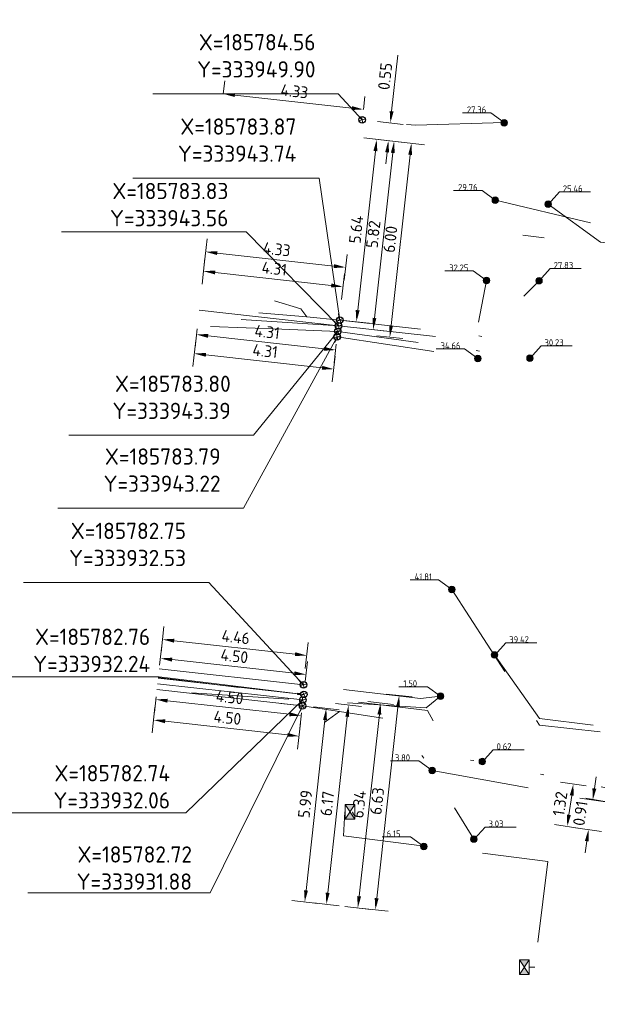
# Model space of a CAD drawing. Header units: inches. Extents: x 0 to 191500, y 0 to 342750.
# Tile 308 of 547: x 185774 to 185792, y 333923 to 333953. Entities that reach past the tile are written whole.
import ezdxf

# ---------------------------------------------------------------- set-up
doc = ezdxf.new("R2010")
doc.units = ezdxf.units.IN
doc.header["$MEASUREMENT"] = 0
for name, pattern in [('RI-HWA_HUISAANSLUITING', [4.8, 3, -1.8]), ('RI-HWA_KOLKAANSLUITING', [4.3, 2.5, -1.8]), ('RI-VWA_HUISAANSLUITING', [6.1, 2.5, -1.8, 0, -1.8])]:
    doc.linetypes.add(name, pattern=pattern)
doc.layers.get('0').update_dxf_attribs({"lineweight": 20})
doc.layers.get('DefPoints').update_dxf_attribs({"lineweight": 20})
for name, color, linetype, lineweight in [('ECW', 150, 'Continuous', 20), ('N-WE-RI-HWA-MAATVOERING-T25', 151, 'Continuous', 20), ('N-WE-RI-HWA_HUISAANSLUITING_PVC_160-G', 150, 'RI-HWA_HUISAANSLUITING', 20), ('N-WE-RI-HWA_KOLK-S', 150, 'Continuous', 20), ('N-WE-RI-HWA_KOLKAANSLUITING_PVC_160-G', 150, 'RI-HWA_KOLKAANSLUITING', 20), ('N-WE-RI-HWA_RIOOLPUT_ONTSTOPPINGSPUT-G', 150, 'Continuous', 20), ('N-WE-RI-INLAAT', 7, 'Continuous', 20), ('N-WE-RI-VWA-MAATVOERING-T25', 30, 'Continuous', 20), ('N-WE-RI-VWA_HUISAANSLUITING_PVC_160-G', 20, 'RI-VWA_HUISAANSLUITING', 20), ('N-WE-RI-VWA_RIOOLPUT_ONTSTOPPINGSPUT-G', 30, 'Continuous', 20), ('Tekst algemeen', 7, 'Continuous', 20)]:
    doc.layers.add(name, color=color, linetype=linetype, lineweight=lineweight)
doc.styles.add('NLCS-ISO', font='txt')
doc.styles.add('NLCS-ISO-M200-T18', font='txt', dxfattribs={"height": 0.36})
doc.styles.add('NLCS-ISO-M200-T25', font='txt', dxfattribs={"height": 0.5})
doc.dimstyles.new('NLCS-M200-T18-PIJL_L2_H1', dxfattribs={"dimscale": 0.2, "dimtxt": 2.5, "dimasz": 1.8, "dimexe": 2, "dimexo": 2, "dimgap": 0.7, "dimtad": 1, "dimzin": 0, "dimdsep": 46, "dimtxsty": 'NLCS-ISO-M200-T18', "dimcen": 0, "dimdle": 2, "dimclrd": 256, "dimclre": 256, "dimclrt": 256, "dimadec": 1, "dimazin": 0, "dimtfac": 1, "dimtdec": 3, "dimtofl": 0, "dimtmove": 0, "dimatfit": 3, "dimfxl": 2, "dimfxlon": 1, "dimtfillclr": 256, "dimtolj": 1, "dimtzin": 0, "dimlwd": -1, "dimlwe": -1, "dimarcsym": 0})
doc.dimstyles.new('NLCS-M200-T25-OPENBOL_L0_H0', dxfattribs={"dimscale": 0.2, "dimtxt": 2.5, "dimasz": 1, "dimexe": 2, "dimexo": 0, "dimgap": 0.5, "dimtad": 1, "dimdec": 0, "dimzin": 0, "dimdsep": 46, "dimtxsty": 'NLCS-ISO-M200-T25', "dimblk": 'DOTBLANK', "dimcen": 2, "dimclrd": 256, "dimclre": 256, "dimclrt": 256, "dimadec": 0, "dimazin": 0, "dimtp": 1, "dimtm": 1, "dimtfac": 1, "dimtix": 1, "dimtofl": 0, "dimtmove": 1, "dimatfit": 3, "dimldrblk": 'DOTBLANK', "dimfxl": 1, "dimfxlon": 1, "dimtvp": 0.5, "dimtolj": 1, "dimtzin": 0, "dimlwd": -1, "dimlwe": -1, "dimarcsym": 0})
picture_1 = doc.add_image_def('image1.ecw', size_in_pixel=(220000, 285000))

# ---------------------------------------------------------------- blocks, each defined once
blk = doc.blocks.new('N-SRI-KOLK_STRAAT_450X300-SO')
h = blk.add_hatch(color=256)
h.dxf.hatch_style = 1
h.paths.add_polyline_path([(0, 0.75), (-1.125, 1.5), (-1.125, 0)])
h.paths.add_polyline_path([(1.125, 1.5), (0, 0.75), (1.125, 0)])
for p, q in [((-1.125, 0), (1.125, 1.5)), ((1.125, 0), (-1.125, 1.5))]:
    blk.add_line(p, q)
at = {"flags": 128}
blk.add_lwpolyline([(-1.125, 0), (1.125, 0), (1.125, 1.5), (-1.125, 1.5)], close=True, dxfattribs=at)
blk = doc.blocks.new('A$C546E0626')
at = {"layer": 'N-WE-RI-HWA_KOLK-S', "xscale": 0.2, "yscale": 0.2, "zscale": 0.2, "rotation": 270}
blk.add_blockref('N-SRI-KOLK_STRAAT_450X300-SO', (0, 0.225, 53.073), dxfattribs=at)
blk = doc.blocks.new('A$C44EA2509')
at = {"layer": 'N-WE-RI-HWA_KOLK-S', "xscale": 0.2, "yscale": 0.2, "zscale": 0.2, "rotation": 270}
blk.add_blockref('N-SRI-KOLK_STRAAT_450X300-SO', (0, 0.225, 53.073), dxfattribs=at)
blk = doc.blocks.new('_DotBlank')
at = {"color": 0, "linetype": 'ByBlock', "lineweight": -2}
blk.add_line((-0.5, 0), (-1, 0), dxfattribs=at)
blk.add_circle((0, 0), 0.5, dxfattribs=at)
blk = doc.blocks.new('*D3943')
at = {"layer": 'DefPoints', "color": 0, "transparency": 16777216}
for p in [(185780.285, 333950.697), (185780.25, 333950.376), (185784.558, 333949.897)]:
    blk.add_point(p, dxfattribs=at)
at = {"layer": 'N-WE-RI-HWA-MAATVOERING-T25', "transparency": 16777216}
for p, q in [((185780.285, 333950.697), (185780.33, 333951.095)), ((185784.236, 333950.258), (185780.643, 333950.657)), ((185784.594, 333950.218), (185784.638, 333950.615))]:
    blk.add_line(p, q, dxfattribs=at)
for points in [[(185780.65, 333950.717), (185780.637, 333950.598), (185780.285, 333950.697)], [(185784.243, 333950.317), (185784.229, 333950.198), (185784.594, 333950.218)]]:
    blk.add_solid(points, dxfattribs=at)
at = {"layer": 'N-WE-RI-HWA-MAATVOERING-T25', "transparency": 16777216, "insert": (185782.475, 333950.776), "char_height": 0.36, "attachment_point": 5, "rotation": 353.6524, "style": 'NLCS-ISO-M200-T18'}
blk.add_mtext('\\A1;4.33', dxfattribs=at)
blk = doc.blocks.new('*D3944')
at = {"layer": 'DefPoints', "color": 0, "transparency": 16777216}
for p in [(185780.25, 333950.376), (185780.189, 333949.831), (185785.423, 333949.801)]:
    blk.add_point(p, dxfattribs=at)
at = {"layer": 'N-WE-RI-HWA-MAATVOERING-T25', "transparency": 16777216}
for p, q in [((185785.462, 333950.159), (185785.654, 333951.885)), ((185785.025, 333949.845), (185785.82, 333949.757)), ((185784.964, 333949.3), (185785.759, 333949.211)), ((185785.322, 333948.898), (185785.282, 333948.54))]:
    blk.add_line(p, q, dxfattribs=at)
for points in [[(185785.403, 333950.165), (185785.522, 333950.152), (185785.423, 333949.801)], [(185785.262, 333948.904), (185785.382, 333948.891), (185785.362, 333949.256)]]:
    blk.add_solid(points, dxfattribs=at)
at = {"layer": 'N-WE-RI-HWA-MAATVOERING-T25', "transparency": 16777216, "insert": (185785.26, 333951.236), "char_height": 0.36, "attachment_point": 5, "rotation": 83.6524, "style": 'NLCS-ISO-M200-T18'}
blk.add_mtext('\\A1;0.55', dxfattribs=at)
blk = doc.blocks.new('*D3949')
at = {"layer": 'DefPoints', "color": 0, "transparency": 16777216}
for p in [(185779.745, 333945.84), (185779.565, 333944.222), (185783.867, 333943.743)]:
    blk.add_point(p, dxfattribs=at)
at = {"layer": 'N-WE-RI-VWA-MAATVOERING-T25', "transparency": 16777216}
for p, q in [((185779.701, 333945.443), (185779.789, 333946.238)), ((185783.689, 333945.402), (185780.103, 333945.801)), ((185784.003, 333944.964), (185784.091, 333945.759))]:
    blk.add_line(p, q, dxfattribs=at)
for points in [[(185780.11, 333945.86), (185780.096, 333945.741), (185779.745, 333945.84)], [(185783.696, 333945.461), (185783.683, 333945.342), (185784.047, 333945.362)]]:
    blk.add_solid(points, dxfattribs=at)
at = {"layer": 'N-WE-RI-VWA-MAATVOERING-T25', "transparency": 16777216, "insert": (185781.931, 333945.919), "char_height": 0.36, "attachment_point": 5, "rotation": 353.6524, "style": 'NLCS-ISO-M200-T18'}
blk.add_mtext('\\A1;4.33', dxfattribs=at)
blk = doc.blocks.new('*D3950')
at = {"layer": 'DefPoints', "color": 0, "transparency": 16777216}
for p in [(185779.679, 333945.244), (185779.545, 333944.042), (185783.831, 333943.565)]:
    blk.add_point(p, dxfattribs=at)
at = {"layer": 'N-WE-RI-HWA-MAATVOERING-T25', "transparency": 16777216}
for p, q in [((185779.635, 333944.847), (185779.723, 333945.642)), ((185783.607, 333944.807), (185780.037, 333945.204)), ((185783.921, 333944.37), (185784.009, 333945.165))]:
    blk.add_line(p, q, dxfattribs=at)
for points in [[(185780.043, 333945.264), (185780.03, 333945.145), (185779.679, 333945.244)], [(185783.614, 333944.867), (185783.6, 333944.748), (185783.965, 333944.767)]]:
    blk.add_solid(points, dxfattribs=at)
at = {"layer": 'N-WE-RI-HWA-MAATVOERING-T25', "transparency": 16777216, "insert": (185781.857, 333945.324), "char_height": 0.36, "attachment_point": 5, "rotation": 353.6524, "style": 'NLCS-ISO-M200-T18'}
blk.add_mtext('\\A1;4.31', dxfattribs=at)
blk = doc.blocks.new('*D3951')
at = {"layer": 'DefPoints', "color": 0, "transparency": 16777216}
for p in [(185779.526, 333943.87), (185779.462, 333943.296), (185783.805, 333943.394)]:
    blk.add_point(p, dxfattribs=at)
at = {"layer": 'N-WE-RI-VWA-MAATVOERING-T25', "transparency": 16777216}
for p, q in [((185779.482, 333943.473), (185779.418, 333942.898)), ((185783.383, 333942.859), (185779.82, 333943.256)), ((185783.761, 333942.996), (185783.697, 333942.422))]:
    blk.add_line(p, q, dxfattribs=at)
for points in [[(185779.826, 333943.316), (185779.813, 333943.196), (185779.462, 333943.296)], [(185783.39, 333942.919), (185783.377, 333942.8), (185783.741, 333942.82)]]:
    blk.add_solid(points, dxfattribs=at)
at = {"layer": 'N-WE-RI-VWA-MAATVOERING-T25', "transparency": 16777216, "insert": (185781.637, 333943.376), "char_height": 0.36, "attachment_point": 5, "rotation": 353.6478, "style": 'NLCS-ISO-M200-T18'}
blk.add_mtext('\\A1;4.31', dxfattribs=at)
blk = doc.blocks.new('*D3952')
at = {"layer": 'DefPoints', "color": 0, "transparency": 16777216}
for p in [(185779.507, 333943.702), (185783.79, 333943.225), (185779.397, 333942.712)]:
    blk.add_point(p, dxfattribs=at)
at = {"layer": 'N-WE-RI-HWA-MAATVOERING-T25', "transparency": 16777216}
for p, q in [((185779.441, 333943.11), (185779.353, 333942.314)), ((185783.322, 333942.275), (185779.755, 333942.672)), ((185783.724, 333942.633), (185783.636, 333941.838))]:
    blk.add_line(p, q, dxfattribs=at)
for points in [[(185779.761, 333942.732), (185779.748, 333942.613), (185779.397, 333942.712)], [(185783.329, 333942.335), (185783.315, 333942.215), (185783.68, 333942.235)]]:
    blk.add_solid(points, dxfattribs=at)
at = {"layer": 'N-WE-RI-HWA-MAATVOERING-T25', "transparency": 16777216, "insert": (185781.574, 333942.792), "char_height": 0.36, "attachment_point": 5, "rotation": 353.6478, "style": 'NLCS-ISO-M200-T18'}
blk.add_mtext('\\A1;4.31', dxfattribs=at)
blk = doc.blocks.new('*D3953')
at = {"layer": 'DefPoints', "color": 0, "transparency": 16777216}
for p in [(185780.189, 333949.831), (185779.565, 333944.222), (185784.378, 333943.686)]:
    blk.add_point(p, dxfattribs=at)
at = {"layer": 'N-WE-RI-VWA-MAATVOERING-T25', "transparency": 16777216}
for p, q in [((185784.605, 333949.34), (185785.4, 333949.251)), ((185784.962, 333948.938), (185784.418, 333944.044)), ((185783.981, 333943.73), (185784.776, 333943.642))]:
    blk.add_line(p, q, dxfattribs=at)
for points in [[(185784.903, 333948.944), (185785.022, 333948.931), (185785.002, 333949.296)], [(185784.358, 333944.051), (185784.478, 333944.037), (185784.378, 333943.686)]]:
    blk.add_solid(points, dxfattribs=at)
at = {"layer": 'N-WE-RI-VWA-MAATVOERING-T25', "transparency": 16777216, "insert": (185784.372, 333946.526), "char_height": 0.36, "attachment_point": 5, "rotation": 83.6524, "style": 'NLCS-ISO-M200-T18'}
blk.add_mtext('\\A1;5.64', dxfattribs=at)
blk = doc.blocks.new('*D3954')
at = {"layer": 'DefPoints', "color": 0, "transparency": 16777216}
for p in [(185780.189, 333949.831), (185779.526, 333943.87), (185785.406, 333943.216)]:
    blk.add_point(p, dxfattribs=at)
at = {"layer": 'N-WE-RI-VWA-MAATVOERING-T25', "transparency": 16777216}
for p, q in [((185785.672, 333949.221), (185786.467, 333949.133)), ((185786.03, 333948.819), (185785.446, 333943.574)), ((185785.009, 333943.26), (185785.804, 333943.172))]:
    blk.add_line(p, q, dxfattribs=at)
for points in [[(185785.97, 333948.826), (185786.089, 333948.812), (185786.069, 333949.177)], [(185785.386, 333943.581), (185785.506, 333943.567), (185785.406, 333943.216)]]:
    blk.add_solid(points, dxfattribs=at)
at = {"layer": 'N-WE-RI-VWA-MAATVOERING-T25', "transparency": 16777216, "insert": (185785.419, 333946.226), "char_height": 0.36, "attachment_point": 5, "rotation": 83.6524, "style": 'NLCS-ISO-M200-T18'}
blk.add_mtext('\\A1;6.00', dxfattribs=at)
blk = doc.blocks.new('*D3955')
at = {"layer": 'DefPoints', "color": 0, "transparency": 16777216}
for p in [(185780.189, 333949.831), (185779.545, 333944.042), (185784.893, 333943.447)]:
    blk.add_point(p, dxfattribs=at)
at = {"layer": 'N-WE-RI-HWA-MAATVOERING-T25', "transparency": 16777216}
for p, q in [((185785.14, 333949.28), (185785.935, 333949.192)), ((185785.497, 333948.878), (185784.933, 333943.805)), ((185784.496, 333943.491), (185785.291, 333943.403))]:
    blk.add_line(p, q, dxfattribs=at)
for points in [[(185785.438, 333948.885), (185785.557, 333948.872), (185785.537, 333949.236)], [(185784.873, 333943.811), (185784.993, 333943.798), (185784.893, 333943.447)]]:
    blk.add_solid(points, dxfattribs=at)
at = {"layer": 'N-WE-RI-HWA-MAATVOERING-T25', "transparency": 16777216, "insert": (185784.897, 333946.378), "char_height": 0.36, "attachment_point": 5, "rotation": 83.6524, "style": 'NLCS-ISO-M200-T18'}
blk.add_mtext('\\A1;5.82', dxfattribs=at)
blk = doc.blocks.new('*D3960')
at = {"layer": 'DefPoints', "color": 0, "transparency": 16777216}
for p in [(185778.419, 333933.925), (185778.319, 333933.022), (185782.75, 333932.529)]:
    blk.add_point(p, dxfattribs=at)
at = {"layer": 'N-WE-RI-HWA-MAATVOERING-T25', "transparency": 16777216}
for p, q in [((185778.375, 333933.528), (185778.464, 333934.323)), ((185782.493, 333933.472), (185778.777, 333933.885)), ((185782.806, 333933.035), (185782.895, 333933.83))]:
    blk.add_line(p, q, dxfattribs=at)
for points in [[(185778.784, 333933.945), (185778.771, 333933.826), (185778.419, 333933.925)], [(185782.499, 333933.532), (185782.486, 333933.413), (185782.851, 333933.432)]]:
    blk.add_solid(points, dxfattribs=at)
at = {"layer": 'N-WE-RI-HWA-MAATVOERING-T25', "transparency": 16777216, "insert": (185780.67, 333933.997), "char_height": 0.36, "attachment_point": 5, "rotation": 353.6565, "style": 'NLCS-ISO-M200-T18'}
blk.add_mtext('\\A1;4.46', dxfattribs=at)
blk = doc.blocks.new('*D3961')
at = {"layer": 'DefPoints', "color": 0, "transparency": 16777216}
for p in [(185778.355, 333933.343), (185778.287, 333932.733), (185782.762, 333932.235)]:
    blk.add_point(p, dxfattribs=at)
at = {"layer": 'N-WE-RI-VWA-MAATVOERING-T25', "transparency": 16777216}
for p, q in [((185778.331, 333933.13), (185778.399, 333933.741)), ((185782.472, 333932.885), (185778.713, 333933.303)), ((185782.806, 333932.633), (185782.874, 333933.243))]:
    blk.add_line(p, q, dxfattribs=at)
for points in [[(185778.719, 333933.363), (185778.706, 333933.244), (185778.355, 333933.343)], [(185782.478, 333932.945), (185782.465, 333932.826), (185782.83, 333932.846)]]:
    blk.add_solid(points, dxfattribs=at)
at = {"layer": 'N-WE-RI-VWA-MAATVOERING-T25', "transparency": 16777216, "insert": (185780.628, 333933.412), "char_height": 0.36, "attachment_point": 5, "rotation": 353.6565, "style": 'NLCS-ISO-M200-T18'}
blk.add_mtext('\\A1;4.50', dxfattribs=at)
blk = doc.blocks.new('*D3962')
at = {"layer": 'DefPoints', "color": 0, "transparency": 16777216}
for p in [(185778.268, 333932.561), (185778.214, 333932.08), (185782.736, 333932.064)]:
    blk.add_point(p, dxfattribs=at)
at = {"layer": 'N-WE-RI-HWA-MAATVOERING-T25', "transparency": 16777216}
for p, q in [((185778.224, 333932.163), (185778.17, 333931.682)), ((185782.324, 333931.623), (185778.572, 333932.04)), ((185782.691, 333931.666), (185782.638, 333931.186))]:
    blk.add_line(p, q, dxfattribs=at)
for points in [[(185778.579, 333932.1), (185778.565, 333931.98), (185778.214, 333932.08)], [(185782.331, 333931.683), (185782.318, 333931.563), (185782.682, 333931.583)]]:
    blk.add_solid(points, dxfattribs=at)
at = {"layer": 'N-WE-RI-HWA-MAATVOERING-T25', "transparency": 16777216, "insert": (185780.484, 333932.149), "char_height": 0.36, "attachment_point": 5, "rotation": 353.6565, "style": 'NLCS-ISO-M200-T18'}
blk.add_mtext('\\A1;4.50', dxfattribs=at)
blk = doc.blocks.new('*D3963')
at = {"layer": 'DefPoints', "color": 0, "transparency": 16777216}
for p in [(185778.248, 333932.385), (185782.721, 333931.887), (185778.144, 333931.448)]:
    blk.add_point(p, dxfattribs=at)
at = {"layer": 'N-WE-RI-VWA-MAATVOERING-T25', "transparency": 16777216}
for p, q in [((185778.188, 333931.846), (185778.1, 333931.05)), ((185782.259, 333930.99), (185778.502, 333931.408)), ((185782.661, 333931.348), (185782.573, 333930.553))]:
    blk.add_line(p, q, dxfattribs=at)
for points in [[(185778.508, 333931.468), (185778.495, 333931.349), (185778.144, 333931.448)], [(185782.266, 333931.05), (185782.253, 333930.931), (185782.617, 333930.95)]]:
    blk.add_solid(points, dxfattribs=at)
at = {"layer": 'N-WE-RI-VWA-MAATVOERING-T25', "transparency": 16777216, "insert": (185780.416, 333931.517), "char_height": 0.36, "attachment_point": 5, "rotation": 353.6524, "style": 'NLCS-ISO-M200-T18'}
blk.add_mtext('\\A1;4.50', dxfattribs=at)
blk = doc.blocks.new('*D3964')
at = {"layer": 'DefPoints', "color": 0, "transparency": 16777216}
for p in [(185778.248, 333932.385), (185783.453, 333931.806), (185777.586, 333926.432)]:
    blk.add_point(p, dxfattribs=at)
at = {"layer": 'N-WE-RI-VWA-MAATVOERING-T25', "transparency": 16777216}
for p, q in [((185783.056, 333931.85), (185783.851, 333931.761)), ((185782.831, 333926.211), (185783.413, 333931.448)), ((185782.393, 333925.897), (185783.189, 333925.809))]:
    blk.add_line(p, q, dxfattribs=at)
for points in [[(185783.354, 333931.454), (185783.473, 333931.441), (185783.453, 333931.806)], [(185782.771, 333926.217), (185782.89, 333926.204), (185782.791, 333925.853)]]:
    blk.add_solid(points, dxfattribs=at)
at = {"layer": 'N-WE-RI-VWA-MAATVOERING-T25', "transparency": 16777216, "insert": (185782.804, 333928.865), "char_height": 0.36, "attachment_point": 5, "rotation": 83.6524, "style": 'NLCS-ISO-M200-T18'}
blk.add_mtext('\\A1;5.99', dxfattribs=at)
blk = doc.blocks.new('*D3965')
at = {"layer": 'DefPoints', "color": 0, "transparency": 16777216}
for p in [(185778.268, 333932.561), (185784.138, 333931.908), (185777.586, 333926.432)]:
    blk.add_point(p, dxfattribs=at)
at = {"layer": 'N-WE-RI-HWA-MAATVOERING-T25', "transparency": 16777216}
for p, q in [((185783.74, 333931.952), (185784.535, 333931.863)), ((185783.496, 333926.137), (185784.098, 333931.55)), ((185783.058, 333925.823), (185783.853, 333925.735))]:
    blk.add_line(p, q, dxfattribs=at)
for points in [[(185784.038, 333931.556), (185784.157, 333931.543), (185784.138, 333931.908)], [(185783.436, 333926.143), (185783.555, 333926.13), (185783.456, 333925.779)]]:
    blk.add_solid(points, dxfattribs=at)
at = {"layer": 'N-WE-RI-HWA-MAATVOERING-T25', "transparency": 16777216, "insert": (185783.479, 333928.879), "char_height": 0.36, "attachment_point": 5, "rotation": 83.6525, "style": 'NLCS-ISO-M200-T18'}
blk.add_mtext('\\A1;6.17', dxfattribs=at)
blk = doc.blocks.new('*D3966')
at = {"layer": 'DefPoints', "color": 0, "transparency": 16777216}
for p in [(185778.287, 333932.733), (185785.123, 333931.972), (185777.586, 333926.432)]:
    blk.add_point(p, dxfattribs=at)
at = {"layer": 'N-WE-RI-VWA-MAATVOERING-T25', "transparency": 16777216}
for p, q in [((185784.726, 333932.017), (185785.521, 333931.928)), ((185784.462, 333926.029), (185785.084, 333931.615)), ((185784.025, 333925.716), (185784.82, 333925.627))]:
    blk.add_line(p, q, dxfattribs=at)
for points in [[(185785.024, 333931.621), (185785.143, 333931.608), (185785.123, 333931.972)], [(185784.403, 333926.036), (185784.522, 333926.023), (185784.423, 333925.672)]]:
    blk.add_solid(points, dxfattribs=at)
at = {"layer": 'N-WE-RI-VWA-MAATVOERING-T25', "transparency": 16777216, "insert": (185784.455, 333928.857), "char_height": 0.36, "attachment_point": 5, "rotation": 83.6526, "style": 'NLCS-ISO-M200-T18'}
blk.add_mtext('\\A1;6.34', dxfattribs=at)
blk = doc.blocks.new('*D3967')
at = {"layer": 'DefPoints', "color": 0, "transparency": 16777216}
for p in [(185778.319, 333933.022), (185785.695, 333932.202), (185777.586, 333926.432)]:
    blk.add_point(p, dxfattribs=at)
at = {"layer": 'N-WE-RI-HWA-MAATVOERING-T25', "transparency": 16777216}
for p, q in [((185785.297, 333932.246), (185786.092, 333932.157)), ((185785.002, 333925.969), (185785.655, 333931.844)), ((185784.564, 333925.656), (185785.359, 333925.567))]:
    blk.add_line(p, q, dxfattribs=at)
for points in [[(185785.595, 333931.85), (185785.715, 333931.837), (185785.695, 333932.202)], [(185784.942, 333925.976), (185785.061, 333925.963), (185784.962, 333925.612)]]:
    blk.add_solid(points, dxfattribs=at)
at = {"layer": 'N-WE-RI-HWA-MAATVOERING-T25', "transparency": 16777216, "insert": (185785.012, 333928.956), "char_height": 0.36, "attachment_point": 5, "rotation": 83.6528, "style": 'NLCS-ISO-M200-T18'}
blk.add_mtext('\\A1;6.63', dxfattribs=at)
blk = doc.blocks.new('*D3972')
at = {"layer": 'DefPoints', "color": 0, "transparency": 16777216}
for p in [(185791.642, 333928.985), (185797.743, 333928.105), (185797.612, 333927.2)]:
    blk.add_point(p, dxfattribs=at)
at = {"layer": 'N-WE-RI-HWA-MAATVOERING-T25', "transparency": 16777216}
for p, q in [((185791.694, 333929.342), (185791.745, 333929.698)), ((185792.038, 333928.928), (185791.246, 333929.042)), ((185791.907, 333928.023), (185791.116, 333928.137)), ((185791.46, 333927.724), (185791.409, 333927.368))]:
    blk.add_line(p, q, dxfattribs=at)
for points in [[(185791.634, 333929.35), (185791.753, 333929.333), (185791.642, 333928.985)], [(185791.401, 333927.733), (185791.52, 333927.715), (185791.512, 333928.08)]]:
    blk.add_solid(points, dxfattribs=at)
at = {"layer": 'N-WE-RI-HWA-MAATVOERING-T25', "transparency": 16777216, "insert": (185791.26, 333928.578), "char_height": 0.36, "attachment_point": 5, "rotation": 81.7889, "style": 'NLCS-ISO-M200-T18'}
blk.add_mtext('\\A1;0.91', dxfattribs=at)
blk = doc.blocks.new('*D3973')
at = {"layer": 'DefPoints', "color": 0, "transparency": 16777216}
for p in [(185791.048, 333929.485), (185797.801, 333928.51), (185797.612, 333927.2)]:
    blk.add_point(p, dxfattribs=at)
at = {"layer": 'N-WE-RI-VWA-MAATVOERING-T25', "transparency": 16777216}
for p, q in [((185791.444, 333929.428), (185790.652, 333929.542)), ((185790.91, 333928.531), (185790.996, 333929.128)), ((185791.255, 333928.117), (185790.463, 333928.232))]:
    blk.add_line(p, q, dxfattribs=at)
for points in [[(185790.937, 333929.137), (185791.056, 333929.12), (185791.048, 333929.485)], [(185790.851, 333928.539), (185790.97, 333928.522), (185790.859, 333928.174)]]:
    blk.add_solid(points, dxfattribs=at)
at = {"layer": 'N-WE-RI-VWA-MAATVOERING-T25', "transparency": 16777216, "insert": (185790.637, 333928.875), "char_height": 0.36, "attachment_point": 5, "rotation": 81.7889, "style": 'NLCS-ISO-M200-T18'}
blk.add_mtext('\\A1;1.32', dxfattribs=at)
blk = doc.blocks.new('A$C2C270354')
h = blk.add_hatch(color=256)
h.dxf.hatch_style = 1
edge = h.paths.add_edge_path()
edge.add_arc((0, 0), 0.1, 0, 360)
blk.add_circle((0, 0), 0.1)

msp = doc.modelspace()

# ---------------------------------------------------------------- linework, layer by layer
at = {"layer": 'N-WE-RI-HWA-MAATVOERING-T25', "flags": 128}
for points, elevation in [([(185788.919, 333949.81589), (185788.51431, 333950.10819), (185787.63475, 333950.10819)], 56.021), ([(185788.64685, 333947.42881), (185788.24216, 333947.7211), (185787.36261, 333947.7211)], 53.297), ([(185788.37651, 333944.95787), (185787.97181, 333945.25016), (185787.09226, 333945.25016)], 56.454), ([(185787.31165, 333935.4606), (185786.90696, 333935.75289), (185786.02741, 333935.75289)], 43.13387), ([(185782.75303, 333932.52809), (185778.31893, 333933.02102)], 43.13387), ([(185786.96638, 333932.17895), (185786.56169, 333932.47124), (185785.68214, 333932.47124)], 43.13387), ([(185786.70709, 333929.89887), (185786.3024, 333930.19116), (185785.42285, 333930.19116)], 43.13387), ([(185786.45084, 333927.56105), (185786.04615, 333927.85334), (185785.1666, 333927.85334)], 43.13387)]:
    msp.add_lwpolyline(points, dxfattribs=dict(at, elevation=elevation))
for points in [[(185783.831, 333943.565), (185779.54499, 333944.04178)], [(185788.11078, 333942.564), (185787.70609, 333942.8563), (185786.82654, 333942.8563)], [(185782.73551, 333932.06392), (185778.26774, 333932.56059)], [(185782.76173, 333932.23547), (185778.2869, 333932.73293)], [(185782.71919, 333931.88563), (185778.24797, 333932.38269)]]:
    msp.add_lwpolyline(points, dxfattribs=at)
at = {"layer": 'N-WE-RI-HWA_HUISAANSLUITING_PVC_160-G', "flags": 128}
for points, elevation in [([(185788.91876, 333949.81606), (185786.201, 333949.732), (185785.514, 333949.792), (185784.558, 333949.897)], 56.021), ([(185788.91876, 333949.81606), (185786.201, 333949.732), (185785.514, 333949.792), (185784.558, 333949.897)], 56.021), ([(185788.65293, 333947.43083), (185799.23745, 333944.87714)], 56.021), ([(185788.65293, 333947.43083), (185799.23745, 333944.87714)], 56.021), ([(185783.831, 333943.565), (185788.01797, 333943.09836), (185788.37627, 333944.95804)], 56.454), ([(185783.831, 333943.565), (185788.01797, 333943.09836), (185788.37627, 333944.95804)], 56.454), ([(185783.831, 333943.565), (185779.897, 333943.816)], 56.454), ([(185783.831, 333943.565), (185779.897, 333943.816)], 56.454), ([(185787.31141, 333935.46077), (185790.00512, 333931.28935)], 43.13387), ([(185787.31141, 333935.46077), (185790.00512, 333931.28935)], 43.13387), ([(185786.96638, 333932.17895), (185786.34592, 333932.10654), (185782.75303, 333932.52809)], 43.13387), ([(185786.96638, 333932.17895), (185786.34592, 333932.10654), (185782.75303, 333932.52809)], 43.13387), ([(185786.96638, 333932.17895), (185786.52492, 333931.81743), (185778.245, 333932.356)], 43.13387), ([(185786.96638, 333932.17895), (185786.52492, 333931.81743), (185778.245, 333932.356)], 43.13387), ([(185786.70768, 333929.89876), (185792.36624, 333928.88077)], 43.13387), ([(185786.70768, 333929.89876), (185792.36624, 333928.88077)], 43.13387)]:
    msp.add_lwpolyline(points, dxfattribs=dict(at, elevation=elevation))
for points in [[(185789.49411, 333946.35191), (185790.14938, 333946.2739)], [(185783.79, 333943.225), (185788.11054, 333942.56417)], [(185783.79, 333943.225), (185788.11054, 333942.56417)], [(185796.64689, 333930.57732), (185790.00512, 333931.28935)], [(185796.64689, 333930.57732), (185790.00512, 333931.28935)]]:
    msp.add_lwpolyline(points, dxfattribs=at)
at = {"layer": 'N-WE-RI-HWA_KOLKAANSLUITING_PVC_160-G'}
for points in [[(185784.02142, 333928.6238), (185783.98645, 333927.88346)], [(185783.98645, 333927.88346), (185790.26445, 333927.10046)], [(185783.98645, 333927.88346), (185790.26445, 333927.10046)], [(185790.26445, 333927.10046), (185789.85907, 333923.85017), (185789.68853, 333923.85017)]]:
    msp.add_lwpolyline(points, dxfattribs=at)
at = {"layer": 'N-WE-RI-HWA_RIOOLPUT_ONTSTOPPINGSPUT-G'}
for p, q in [((185784.65587, 333949.91754), (185784.46013, 333949.87646)), ((185784.53746, 333949.99487), (185784.57854, 333949.79913)), ((185783.92887, 333943.58554), (185783.73313, 333943.54446)), ((185783.81046, 333943.66287), (185783.85154, 333943.46713)), ((185783.88787, 333943.24554), (185783.69213, 333943.20446)), ((185783.76946, 333943.32287), (185783.81054, 333943.12713)), ((185782.84813, 333932.54991), (185782.65239, 333932.50883)), ((185782.72972, 333932.62724), (185782.7708, 333932.4315)), ((185782.83338, 333932.08445), (185782.63764, 333932.04338)), ((185782.71497, 333932.16178), (185782.75605, 333931.96605))]:
    msp.add_line(p, q, dxfattribs=at)
for centre in [(185784.558, 333949.897), (185783.831, 333943.565), (185783.79, 333943.225), (185782.75026, 333932.52937), (185782.73551, 333932.06392)]:
    msp.add_circle(centre, 0.1, dxfattribs=at)
at = {"layer": 'N-WE-RI-VWA-MAATVOERING-T25', "flags": 128}
for points, elevation in [([(185790.27977, 333947.30444), (185790.61627, 333947.68017), (185791.57194, 333947.68017)], 4.452), ([(185789.99923, 333944.94795), (185790.33573, 333945.32368), (185791.2914, 333945.32368)], 60.916), ([(185789.71643, 333942.57249), (185790.05293, 333942.94822), (185791.0086, 333942.94822)], 60.936), ([(185788.6326, 333933.44392), (185788.9691, 333933.81965), (185789.92477, 333933.81965)], 240.98385), ([(185788.24631, 333930.15572), (185788.58281, 333930.53145), (185789.53848, 333930.53145)], 4.452), ([(185787.99733, 333927.78162), (185788.33384, 333928.15735), (185789.28951, 333928.15735)], 4.452)]:
    msp.add_lwpolyline(points, dxfattribs=dict(at, elevation=elevation))
at = {"layer": 'N-WE-RI-VWA_HUISAANSLUITING_PVC_160-G', "flags": 128}
for points in [[(185790.27238, 333947.30708), (185791.88325, 333946.13745), (185798.93233, 333945.40037)], [(185790.27238, 333947.30708), (185791.88325, 333946.13745), (185798.93233, 333945.40037)], [(185778.2892, 333932.75355), (185786.56137, 333931.73789), (185787.38644, 333930.29803), (185788.24809, 333930.15945)], [(185778.2892, 333932.75355), (185786.56137, 333931.73789), (185787.38644, 333930.29803), (185788.24809, 333930.15945)], [(185782.71919, 333931.88563), (185782.05735, 333931.95028)], [(185782.71919, 333931.88563), (185782.05735, 333931.95028)], [(185782.72033, 333931.88545), (185785.73874, 333931.41713), (185787.98743, 333927.78781)], [(185782.72033, 333931.88545), (185785.73874, 333931.41713), (185787.98743, 333927.78781)], [(185783.8612, 333931.70844), (185783.41214, 333931.38645)], [(185783.8612, 333931.70844), (185783.41214, 333931.38645)], [(185797.80924, 333930.51795), (185790.00512, 333931.49793)], [(185797.80924, 333930.51795), (185790.00512, 333931.49793)], [(185797.28611, 333925.01085), (185796.06611, 333925.19242), (185795.65643, 333926.40717), (185795.92403, 333928.34436), (185795.7366, 333928.58549), (185788.2364, 333930.16191)], [(185797.28611, 333925.01085), (185796.06611, 333925.19242), (185795.65643, 333926.40717), (185795.92403, 333928.34436), (185795.7366, 333928.58549), (185788.2364, 333930.16191)]]:
    msp.add_lwpolyline(points, dxfattribs=at)
for points, elevation in [([(185783.867, 333943.743), (185788.29756, 333943.23413), (185789.99184, 333944.95059)], 56.464), ([(185783.867, 333943.743), (185788.29756, 333943.23413), (185789.99184, 333944.95059)], 56.464), ([(185783.867, 333943.743), (185782.855, 333943.843), (185780.957, 333943.993), (185780.542, 333944.106), (185780.572, 333944.693)], 56.464), ([(185783.867, 333943.743), (185782.855, 333943.843), (185780.957, 333943.993), (185780.542, 333944.106), (185780.572, 333944.693)], 56.464), ([(185782.855, 333943.843), (185782.672, 333944.086), (185781.86, 333944.331)], 56.464), ([(185782.855, 333943.843), (185782.672, 333944.086), (185781.86, 333944.331)], 56.464), ([(185782.09, 333943.461), (185779.89545, 333943.54673)], 56.484), ([(185782.09, 333943.461), (185779.89545, 333943.54673)], 56.484), ([(185783.805, 333943.394), (185782.09, 333943.461)], 56.484), ([(185783.805, 333943.394), (185782.09, 333943.461)], 56.484), ([(185783.805, 333943.394), (185789.70904, 333942.57513)], 56.484), ([(185783.805, 333943.394), (185789.70904, 333942.57513)], 56.484), ([(185788.6227, 333933.45011), (185790.00512, 333931.49793)], 236.53185), ([(185788.6227, 333933.45011), (185790.00512, 333931.49793)], 236.53185)]:
    msp.add_lwpolyline(points, dxfattribs=dict(at, elevation=elevation))
at = {"layer": 'N-WE-RI-VWA_RIOOLPUT_ONTSTOPPINGSPUT-G'}
for p, q in [((185783.95713, 333943.78633), (185783.77687, 333943.69967)), ((185783.82367, 333943.83313), (185783.91033, 333943.65287)), ((185783.89513, 333943.43733), (185783.71487, 333943.35067)), ((185783.76167, 333943.48413), (185783.84833, 333943.30387)), ((185782.85185, 333932.2788), (185782.6716, 333932.19215)), ((185782.7184, 333932.3256), (185782.80505, 333932.14535)), ((185782.81147, 333931.93039), (185782.63122, 333931.84373)), ((185782.67802, 333931.97719), (185782.76467, 333931.79694))]:
    msp.add_line(p, q, dxfattribs=at)
for centre in [(185783.867, 333943.743), (185783.805, 333943.394), (185782.76173, 333932.23547), (185782.72134, 333931.88706)]:
    msp.add_circle(centre, 0.1, dxfattribs=at)

# ---------------------------------------------------------------- block references
at = {"lineweight": -3}
for name, p in [('A$C44EA2509', (185784.03145, 333928.3988)), ('A$C546E0626', (185789.38853, 333923.62518))]:
    msp.add_blockref(name, p, dxfattribs=at)
at = {"layer": 'N-WE-RI-INLAAT', "rotation": 0.06357443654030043}
for p in [(185788.91837, 333949.80304, 53.297), (185788.64662, 333947.42898, 53.297), (185790.27283, 333947.30312, 236.53185), (185788.37921, 333944.96003, 53.297), (185789.99184, 333944.95059, 56.464), (185788.11073, 333942.56274, 53.297), (185789.71222, 333942.56906, 236.53185), (185787.31141, 333935.46077, 43.13387), (185788.6227, 333933.44655, 236.53185), (185786.96638, 333932.17895, 43.13387), (185788.24809, 333930.17361, 166.74), (185786.70709, 333929.89361, 43.13387), (185787.98743, 333927.78781, 166.74), (185786.45084, 333927.56105, 43.13387)]:
    msp.add_blockref('A$C2C270354', p, dxfattribs=at)

# ---------------------------------------------------------------- texts
at = {"layer": 'N-WE-RI-HWA-MAATVOERING-T25', "style": 'NLCS-ISO'}
for s, p in [('27.36', (185787.77475, 333950.10819, 56.021)), ('29.76', (185787.50261, 333947.7211, 53.297)), ('32.25', (185787.23226, 333945.25016, 56.454)), ('34.66', (185786.96654, 333942.8563)), ('41.81', (185786.16741, 333935.75289, 43.13387)), ('1.50', (185785.82214, 333932.47124, 43.13387)), ('3.80', (185785.56285, 333930.19116, 43.13387)), ('6.15', (185785.3066, 333927.85334, 43.13387))]:
    msp.add_text(s, height=0.2, rotation=359.997829, dxfattribs=at).set_placement(p)
at = {"layer": 'N-WE-RI-VWA-MAATVOERING-T25', "style": 'NLCS-ISO'}
for s, p in [('25.46', (185790.72475, 333947.68027, 1.956)), ('27.83', (185790.44421, 333945.32379, 58.42)), ('30.23', (185790.16141, 333942.94833, 58.44)), ('39.42', (185789.07758, 333933.81975, 238.48785)), ('0.62', (185788.69129, 333930.53155, 1.956)), ('3.03', (185788.44231, 333928.15745, 1.956))]:
    msp.add_text(s, height=0.2, rotation=0.527971, dxfattribs=at).set_placement(p)
at = {"layer": 'Tekst algemeen', "char_height": 0.5, "attachment_point": 9, "style": 'NLCS-ISO-M200-T25'}
for s, insert in [('X=185784.56\\PY=333949.90', (185783.12246, 333951.19839, 56.021)), ('X=185783.87\\PY=333943.74', (185782.53199, 333948.60645, 56.464)), ('X=185783.83\\PY=333943.56', (185780.44412, 333946.6246, 56.454)), ('X=185783.80\\PY=333943.39', (185780.51585, 333940.7004, 56.484)), ('X=185783.79\\PY=333943.22', (185780.20467, 333938.46317)), ('X=185782.75\\PY=333932.53', (185779.14228, 333936.17798, 43.13387)), ('X=185782.76\\PY=333932.24', (185778.04102, 333932.92186)), ('X=185782.74\\PY=333932.06', (185778.65073, 333928.72791)), ('X=185782.72\\PY=333931.88', (185779.32514, 333926.23141))]:
    msp.add_mtext(s, dxfattribs=dict(at, insert=insert))

# ---------------------------------------------------------------- dimensions: what is measured, and where the dimension line sits
at = {"layer": 'N-WE-RI-HWA-MAATVOERING-T25'}
for p1, p2, distance, picture, middle in [((185780.189, 333949.831), (185780.24966, 333950.37627), -5.20482, '*D3944', (185785.26026, 333951.23614)), ((185784.558, 333949.897), (185780.24966, 333950.37627), -0.32282, '*D3943', (185782.4749, 333950.77551)), ((185783.831, 333943.565), (185779.54499, 333944.04178), -1.20979, '*D3950', (185781.85713, 333945.3238)), ((185783.79, 333943.225), (185779.50716, 333943.70178), 0.99591, '*D3952', (185781.5738, 333942.79163)), ((185782.75026, 333932.52937), (185778.31904, 333933.02198), -0.90863, '*D3960', (185780.6704, 333933.99679)), ((185777.586, 333926.432), (185778.26774, 333932.56059), -5.90612, '*D3965', (185783.47875, 333928.87871)), ((185782.73551, 333932.06392), (185778.26774, 333932.56059), 0.48378, '*D3962', (185780.48353, 333932.14948))]:
    dim = msp.add_aligned_dim(p1=p1, p2=p2, distance=distance, dimstyle='NLCS-M200-T18-PIJL_L2_H1', dxfattribs=at)
    dim.commit()
    dim.dimension.update_dxf_attribs({"geometry": picture, "text_midpoint": middle})
for base, p1, p2, angle, picture, middle in [((185784.89319, 333943.44684), (185780.189, 333949.831), (185779.54499, 333944.04178), 263.652389, '*D3955', (185785.21535, 333946.3428)), ((185785.69485, 333932.20153), (185777.586, 333926.432), (185778.31904, 333933.02198), 83.652798, '*D3967', (185785.32991, 333928.92074)), ((185791.64218, 333928.98525), (185797.612, 333927.2), (185797.74259, 333928.10496), 81.78889, '*D3972', (185791.57689, 333928.53277))]:
    dim = msp.add_linear_dim(base=base, p1=p1, p2=p2, angle=angle, dimstyle='NLCS-M200-T18-PIJL_L2_H1', dxfattribs=at)
    dim.commit()
    dim.dimension.update_dxf_attribs({"geometry": picture, "text_midpoint": middle, "dimtype": 161})
at = {"layer": 'N-WE-RI-VWA-MAATVOERING-T25'}
dim = msp.add_linear_dim(base=(185785.40626, 333943.21622), p1=(185780.189, 333949.831), p2=(185779.52592, 333943.87036), angle=263.652368, dimstyle='NLCS-M200-T18-PIJL_L2_H1', dxfattribs=at)
dim.commit()
dim.dimension.update_dxf_attribs({"geometry": '*D3954', "text_midpoint": (185785.7371, 333946.1902), "dimtype": 161})
for p1, p2, distance, picture, middle in [((185780.189, 333949.831), (185779.56499, 333944.22156), 4.84282, '*D3953', (185784.37209, 333946.52624)), ((185783.867, 333943.743), (185779.56499, 333944.22156), -1.62888, '*D3949', (185781.93147, 333945.91921)), ((185783.805, 333943.394), (185779.52592, 333943.87036), 0.57801, '*D3951', (185781.63692, 333943.37575)), ((185782.76173, 333932.23547), (185778.2869, 333932.73293), -0.61391, '*D3961', (185780.6275, 333933.4124)), ((185777.586, 333926.432), (185778.2869, 333932.73293), -6.87868, '*D3966', (185784.45492, 333928.85737)), ((185777.586, 333926.432), (185778.24819, 333932.38467), -5.23709, '*D3964', (185782.80404, 333928.8647)), ((185782.72134, 333931.88706), (185778.24819, 333932.38467), 0.94246, '*D3963', (185780.41595, 333931.51722)), ((185797.612, 333927.2), (185797.80106, 333928.51016), 6.82311, '*D3973', (185790.63664, 333928.87527))]:
    dim = msp.add_aligned_dim(p1=p1, p2=p2, distance=distance, dimstyle='NLCS-M200-T18-PIJL_L2_H1', dxfattribs=at)
    dim.commit()
    dim.dimension.update_dxf_attribs({"geometry": picture, "text_midpoint": middle})

# ---------------------------------------------------------------- pictures from other files: only their frames are drawn
at = {"layer": 'ECW'}
image = msp.add_image(picture_1, insert=(180500, 328500), size_in_units=(11000, 14250), dxfattribs=at)
image.dxf.flags = 7

# ---------------------------------------------------------------- leaders
at = {"layer": 'Tekst algemeen', "annotation_type": 0, "has_hookline": 1, "hookline_direction": 1}
for points, text_width in [([(185784.558, 333949.897, 56.021), (185783.82246, 333950.69839, 56.021), (185783.62246, 333950.69839, 56.021)], 5), ([(185783.867, 333943.743, 56.464), (185783.23199, 333948.10645, 56.464), (185783.03199, 333948.10645, 56.464)], 5.02381), ([(185783.831, 333943.565, 56.454), (185780.98608, 333946.45824, 56.454), (185780.78608, 333946.45824, 56.454)], 4.97619), ([(185783.805, 333943.394, 56.484), (185781.21585, 333940.2004, 56.484), (185781.01585, 333940.2004, 56.484)], 4.97619), ([(185783.79, 333943.225), (185780.90467, 333937.96317), (185780.70467, 333937.96317)], 5), ([(185782.75303, 333932.52809, 43.13387), (185779.84228, 333935.67798, 43.13387), (185779.64228, 333935.67798, 43.13387)], 5), ([(185782.76173, 333932.23547), (185778.31191, 333932.77537)], 5.02381), ([(185782.73551, 333932.06392), (185779.13416, 333928.58994), (185778.93416, 333928.58994)], 4.97619), ([(185782.7248, 333931.88476), (185779.88728, 333926.13336), (185779.68728, 333926.13336)], 4.90476)]:
    msp.add_leader(points, dimstyle='NLCS-M200-T25-OPENBOL_L0_H0', override={"dimscale": 1, "dimtxt": 0.5, "dimasz": 0.2}, dxfattribs=dict(at, text_width=text_width))

doc.saveas('drawing.dxf')
